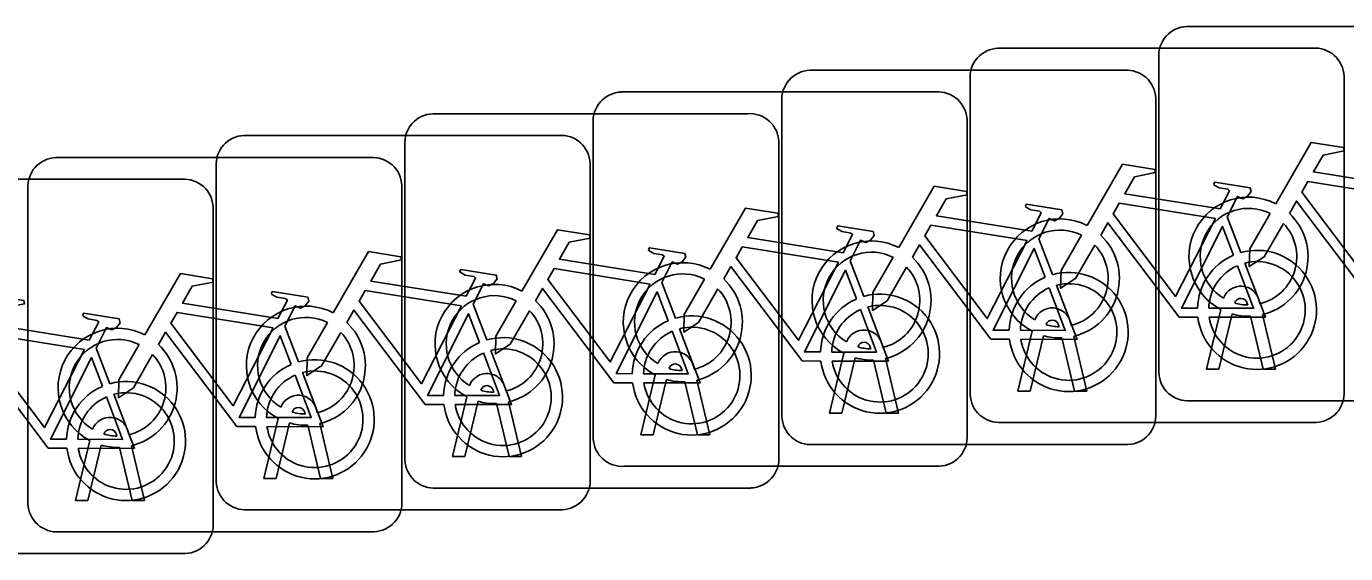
# Model space of a CAD drawing. Extents: x 162184 to 163154, y 385507 to 386516.
# Drawn here: x 162758.31 to 162761.834, y 386429.245 to 386430.653 of the extents above; entities that cross this region are included whole.
import ezdxf

# ---------------------------------------------------------------- set-up
doc = ezdxf.new("R2010")
doc.units = 0
doc.layers.add('IMGEO_Fietsenrek', color=7, linetype='Continuous')

msp = doc.modelspace()

# ---------------------------------------------------------------- linework, layer by layer
at = {"layer": 'IMGEO_Fietsenrek'}
for p, q in [((162761.4089, 386430.6525), (162762.2498, 386430.6525)), ((162762.2498, 386430.6525), (162761.4089, 386430.6525)), ((162760.9049, 386430.5945), (162761.7458, 386430.5945)), ((162761.7458, 386430.5945), (162760.9049, 386430.5945)), ((162761.3345, 386429.7279), (162761.3345, 386430.5688)), ((162761.3345, 386430.5688), (162761.3345, 386429.7279)), ((162760.4019, 386430.5355), (162761.2428, 386430.5355)), ((162761.2428, 386430.5355), (162760.4019, 386430.5355)), ((162760.8305, 386429.6699), (162760.8305, 386430.5108)), ((162760.8305, 386430.5108), (162760.8305, 386429.6699)), ((162761.8295, 386430.5201), (162761.8295, 386429.6792)), ((162761.8295, 386429.6792), (162761.8295, 386430.5201)), ((162759.8979, 386430.4775), (162760.7388, 386430.4775)), ((162760.7388, 386430.4775), (162759.8979, 386430.4775)), ((162761.3265, 386430.4611), (162761.3265, 386429.6202)), ((162761.3265, 386429.6202), (162761.3265, 386430.4611)), ((162760.3275, 386429.6109), (162760.3275, 386430.4518)), ((162760.3275, 386430.4518), (162760.3275, 386429.6109)), ((162759.3949, 386430.4195), (162760.2358, 386430.4195)), ((162760.2358, 386430.4195), (162759.3949, 386430.4195)), ((162759.8235, 386429.5529), (162759.8235, 386430.3938)), ((162759.8235, 386430.3938), (162759.8235, 386429.5529)), ((162760.8225, 386430.4031), (162760.8225, 386429.5622)), ((162760.8225, 386429.5622), (162760.8225, 386430.4031)), ((162758.8909, 386430.3615), (162759.7318, 386430.3615)), ((162759.7318, 386430.3615), (162758.8909, 386430.3615)), ((162759.3205, 386429.4949), (162759.3205, 386430.3358)), ((162759.3205, 386430.3358), (162759.3205, 386429.4949)), ((162760.3195, 386430.3451), (162760.3195, 386429.5042)), ((162760.3195, 386429.5042), (162760.3195, 386430.3451)), ((162758.3879, 386430.3025), (162759.2288, 386430.3025)), ((162759.2288, 386430.3025), (162758.3879, 386430.3025)), ((162759.8155, 386430.2871), (162759.8155, 386429.4462)), ((162759.8155, 386429.4462), (162759.8155, 386430.2871)), ((162758.8165, 386429.4369), (162758.8165, 386430.2778)), ((162758.8165, 386430.2778), (162758.8165, 386429.4369)), ((162757.8839, 386430.2445), (162758.7248, 386430.2445)), ((162758.7248, 386430.2445), (162757.8839, 386430.2445)), ((162758.3135, 386429.3779), (162758.3135, 386430.2188)), ((162758.3135, 386430.2188), (162758.3135, 386429.3779)), ((162759.3125, 386430.2281), (162759.3125, 386429.3872)), ((162759.3125, 386429.3872), (162759.3125, 386430.2281)), ((162758.8085, 386430.1701), (162758.8085, 386429.3292)), ((162758.8085, 386429.3292), (162758.8085, 386430.1701)), ((162761.5172, 386430.1442), (162761.5535, 386430.049)), ((162761.0142, 386430.0852), (162761.0505, 386429.99)), ((162760.5102, 386430.0272), (162760.5465, 386429.932)), ((162760.0072, 386429.9692), (162760.0435, 386429.874)), ((162759.5032, 386429.9112), (162759.5395, 386429.816)), ((162761.4615, 386429.7373), (162761.4998, 386429.8973)), ((162761.5719, 386429.9089), (162761.5709, 386429.9132)), ((162761.6026, 386429.9204), (162761.6044, 386429.9125)), ((162761.0986, 386429.8624), (162761.1004, 386429.8545)), ((162761.5302, 386429.8851), (162761.4949, 386429.7373)), ((162761.613, 386429.7373), (162761.5791, 386429.879)), ((162761.6114, 386429.8833), (162761.6464, 386429.7373)), ((162759.0002, 386429.8522), (162759.0365, 386429.757)), ((162760.9575, 386429.6793), (162760.9958, 386429.8393)), ((162761.0262, 386429.8271), (162760.9909, 386429.6793)), ((162761.0679, 386429.8509), (162761.0669, 386429.8552)), ((162761.1074, 386429.8253), (162761.1424, 386429.6793)), ((162758.4962, 386429.7942), (162758.5325, 386429.699)), ((162760.5649, 386429.7919), (162760.5639, 386429.7962)), ((162760.5956, 386429.8034), (162760.5974, 386429.7955)), ((162761.109, 386429.6793), (162761.0751, 386429.821)), ((162760.4545, 386429.6203), (162760.4928, 386429.7803)), ((162760.5232, 386429.7681), (162760.4879, 386429.6203)), ((162760.606, 386429.6203), (162760.5721, 386429.762)), ((162760.6044, 386429.7663), (162760.6394, 386429.6203)), ((162759.9505, 386429.5623), (162759.9888, 386429.7223)), ((162760.0609, 386429.7339), (162760.0599, 386429.7382)), ((162760.0916, 386429.7454), (162760.0934, 386429.7375)), ((162761.4949, 386429.7373), (162761.4615, 386429.7373)), ((162761.6464, 386429.7373), (162761.613, 386429.7373)), ((162759.5886, 386429.6874), (162759.5904, 386429.6795)), ((162760.0192, 386429.7101), (162759.9839, 386429.5623)), ((162760.102, 386429.5623), (162760.0681, 386429.704)), ((162760.1004, 386429.7083), (162760.1354, 386429.5623)), ((162759.4475, 386429.5043), (162759.4858, 386429.6643)), ((162759.5162, 386429.6521), (162759.4809, 386429.5043)), ((162759.5579, 386429.6759), (162759.5569, 386429.6802)), ((162759.5974, 386429.6503), (162759.6324, 386429.5043)), ((162760.9909, 386429.6793), (162760.9575, 386429.6793)), ((162761.1424, 386429.6793), (162761.109, 386429.6793)), ((162762.2591, 386429.6535), (162761.4182, 386429.6535)), ((162761.4182, 386429.6535), (162762.2591, 386429.6535)), ((162759.0539, 386429.6179), (162759.0529, 386429.6222)), ((162759.0846, 386429.6294), (162759.0864, 386429.6215)), ((162759.599, 386429.5043), (162759.5651, 386429.646)), ((162760.4879, 386429.6203), (162760.4545, 386429.6203)), ((162760.6394, 386429.6203), (162760.606, 386429.6203)), ((162758.9435, 386429.4463), (162758.9818, 386429.6063)), ((162759.0122, 386429.5941), (162758.9769, 386429.4463)), ((162759.095, 386429.4463), (162759.0611, 386429.588)), ((162759.0934, 386429.5923), (162759.1284, 386429.4463)), ((162761.7551, 386429.5955), (162760.9142, 386429.5955)), ((162760.9142, 386429.5955), (162761.7551, 386429.5955)), ((162758.4405, 386429.3873), (162758.4788, 386429.5473)), ((162758.5509, 386429.5589), (162758.5499, 386429.5632)), ((162758.5816, 386429.5704), (162758.5834, 386429.5625)), ((162759.9839, 386429.5623), (162759.9505, 386429.5623)), ((162760.1354, 386429.5623), (162760.102, 386429.5623)), ((162758.5092, 386429.5351), (162758.4739, 386429.3873)), ((162758.592, 386429.3873), (162758.5581, 386429.529)), ((162758.5904, 386429.5333), (162758.6254, 386429.3873)), ((162761.2521, 386429.5365), (162760.4112, 386429.5365)), ((162760.4112, 386429.5365), (162761.2521, 386429.5365)), ((162759.4809, 386429.5043), (162759.4475, 386429.5043)), ((162759.6324, 386429.5043), (162759.599, 386429.5043)), ((162760.7481, 386429.4785), (162759.9072, 386429.4785)), ((162759.9072, 386429.4785), (162760.7481, 386429.4785)), ((162758.9769, 386429.4463), (162758.9435, 386429.4463)), ((162759.1284, 386429.4463), (162759.095, 386429.4463)), ((162760.2451, 386429.4205), (162759.4042, 386429.4205)), ((162759.4042, 386429.4205), (162760.2451, 386429.4205)), ((162758.4739, 386429.3873), (162758.4405, 386429.3873)), ((162758.6254, 386429.3873), (162758.592, 386429.3873)), ((162759.7411, 386429.3625), (162758.9002, 386429.3625)), ((162758.9002, 386429.3625), (162759.7411, 386429.3625)), ((162759.2381, 386429.3035), (162758.3972, 386429.3035)), ((162758.3972, 386429.3035), (162759.2381, 386429.3035)), ((162758.7341, 386429.2455), (162757.8932, 386429.2455)), ((162757.8932, 386429.2455), (162758.7341, 386429.2455))]:
    msp.add_line(p, q, dxfattribs=at)
for points in [[(162761.6471, 386430.1792), (162761.7418, 386430.3427), (162761.828, 386430.3289), (162761.8297, 386430.3202), (162761.7736, 386430.3093), (162761.7474, 386430.264), (162762.0026, 386430.2232)], [(162761.1431, 386430.1212), (162761.2378, 386430.2847), (162761.324, 386430.2709), (162761.3257, 386430.2622), (162761.2696, 386430.2513), (162761.2434, 386430.206), (162761.4986, 386430.1652)], [(162760.6401, 386430.0622), (162760.7348, 386430.2257), (162760.821, 386430.2119), (162760.8227, 386430.2032), (162760.7666, 386430.1923), (162760.7404, 386430.147), (162760.9956, 386430.1062)], [(162761.4986, 386430.1652), (162761.5236, 386430.214), (162761.5185, 386430.218), (162761.4953, 386430.2217), (162761.4826, 386430.2292), (162761.4816, 386430.2323), (162761.4838, 386430.2369), (162761.5786, 386430.2218), (162761.5809, 386430.2115), (162761.5715, 386430.1991), (162761.5591, 386430.1927), (162761.5446, 386430.1989), (162761.5172, 386430.1442)], [(162761.9897, 386430.198), (162761.7329, 386430.239), (162761.7162, 386430.2102), (162761.8832, 386429.9899), (162761.9897, 386430.198)], [(162760.9956, 386430.1062), (162761.0206, 386430.155), (162761.0155, 386430.159), (162760.9923, 386430.1627), (162760.9796, 386430.1702), (162760.9786, 386430.1733), (162760.9808, 386430.1779), (162761.0756, 386430.1628), (162761.0779, 386430.1525), (162761.0685, 386430.1401), (162761.0561, 386430.1337), (162761.0416, 386430.1399), (162761.0142, 386430.0852)], [(162761.4857, 386430.14), (162761.2289, 386430.181), (162761.2122, 386430.1522), (162761.3792, 386429.9319), (162761.4857, 386430.14)], [(162761.9428, 386429.9345), (162761.8931, 386429.9346), (162761.7024, 386430.1863), (162761.6834, 386430.1535)], [(162760.1361, 386430.0042), (162760.2308, 386430.1677), (162760.317, 386430.1539), (162760.3187, 386430.1452), (162760.2626, 386430.1343), (162760.2364, 386430.089), (162760.4916, 386430.0482)], [(162761.6678, 386430.1267), (162761.6162, 386430.0375), (162761.5763, 386430.0115), (162761.5775, 386430.059), (162761.632, 386430.1532)], [(162759.6331, 386429.9462), (162759.7278, 386430.1097), (162759.814, 386430.0959), (162759.8157, 386430.0872), (162759.7596, 386430.0763), (162759.7334, 386430.031), (162759.9886, 386429.9902)], [(162760.4916, 386430.0482), (162760.5166, 386430.097), (162760.5115, 386430.101), (162760.4883, 386430.1047), (162760.4756, 386430.1122), (162760.4746, 386430.1153), (162760.4768, 386430.1199), (162760.5716, 386430.1048), (162760.5739, 386430.0945), (162760.5645, 386430.0821), (162760.5521, 386430.0757), (162760.5376, 386430.0819), (162760.5102, 386430.0272)], [(162760.9827, 386430.081), (162760.7259, 386430.122), (162760.7092, 386430.0932), (162760.8762, 386429.8729), (162760.9827, 386430.081)], [(162761.4388, 386429.8765), (162761.3891, 386429.8766), (162761.1984, 386430.1283), (162761.1794, 386430.0955)], [(162761.5337, 386430.042), (162761.5044, 386430.1188), (162761.395, 386429.9007), (162761.4377, 386429.9006)], [(162761.1638, 386430.0687), (162761.1122, 386429.9795), (162761.0723, 386429.9535), (162761.0735, 386430.001), (162761.128, 386430.0952)], [(162759.1291, 386429.8882), (162759.2238, 386430.0517), (162759.31, 386430.0379), (162759.3117, 386430.0292), (162759.2556, 386430.0183), (162759.2294, 386429.973), (162759.4846, 386429.9322)], [(162759.9886, 386429.9902), (162760.0136, 386430.039), (162760.0085, 386430.043), (162759.9853, 386430.0467), (162759.9726, 386430.0542), (162759.9716, 386430.0573), (162759.9738, 386430.0619), (162760.0686, 386430.0468), (162760.0709, 386430.0365), (162760.0615, 386430.0241), (162760.0491, 386430.0177), (162760.0346, 386430.0239), (162760.0072, 386429.9692)], [(162760.4787, 386430.023), (162760.2219, 386430.064), (162760.2052, 386430.0352), (162760.3722, 386429.8149), (162760.4787, 386430.023)], [(162760.6608, 386430.0097), (162760.6092, 386429.9205), (162760.5693, 386429.8945), (162760.5705, 386429.942), (162760.625, 386430.0362)], [(162760.9358, 386429.8175), (162760.8861, 386429.8176), (162760.6954, 386430.0693), (162760.6764, 386430.0365)], [(162761.0307, 386429.983), (162761.0014, 386430.0598), (162760.892, 386429.8417), (162760.9347, 386429.8416)], [(162759.4846, 386429.9322), (162759.5096, 386429.981), (162759.5045, 386429.985), (162759.4813, 386429.9887), (162759.4686, 386429.9962), (162759.4676, 386429.9993), (162759.4698, 386430.0039), (162759.5646, 386429.9888), (162759.5669, 386429.9785), (162759.5575, 386429.9661), (162759.5451, 386429.9597), (162759.5306, 386429.9659), (162759.5032, 386429.9112)], [(162759.9757, 386429.965), (162759.7189, 386430.006), (162759.7022, 386429.9772), (162759.8692, 386429.7569), (162759.9757, 386429.965)], [(162760.4318, 386429.7595), (162760.3821, 386429.7596), (162760.1914, 386430.0113), (162760.1724, 386429.9785)], [(162760.5267, 386429.925), (162760.4974, 386430.0018), (162760.388, 386429.7837), (162760.4307, 386429.7836)], [(162761.4677, 386429.9005), (162761.5876, 386429.9003), (162761.5444, 386430.0139)], [(162761.5642, 386430.0208), (162761.6192, 386429.8762), (162761.4691, 386429.8765)], [(162758.6261, 386429.8292), (162758.7208, 386429.9927), (162758.807, 386429.9789), (162758.8087, 386429.9702), (162758.7526, 386429.9593), (162758.7264, 386429.914), (162758.9816, 386429.8732)], [(162760.1568, 386429.9517), (162760.1052, 386429.8625), (162760.0653, 386429.8365), (162760.0665, 386429.884), (162760.121, 386429.9782)], [(162758.1221, 386429.7712), (162758.2168, 386429.9347), (162758.303, 386429.9209), (162758.3047, 386429.9122), (162758.2486, 386429.9013), (162758.2224, 386429.856), (162758.4776, 386429.8152)], [(162758.9816, 386429.8732), (162759.0066, 386429.922), (162759.0015, 386429.926), (162758.9783, 386429.9297), (162758.9656, 386429.9372), (162758.9646, 386429.9403), (162758.9668, 386429.9449), (162759.0616, 386429.9298), (162759.0639, 386429.9195), (162759.0545, 386429.9071), (162759.0421, 386429.9007), (162759.0276, 386429.9069), (162759.0002, 386429.8522)], [(162759.4717, 386429.907), (162759.2149, 386429.948), (162759.1982, 386429.9192), (162759.3652, 386429.6989), (162759.4717, 386429.907)], [(162759.9288, 386429.7015), (162759.8791, 386429.7016), (162759.6884, 386429.9533), (162759.6694, 386429.9205)], [(162760.0237, 386429.867), (162759.9944, 386429.9438), (162759.885, 386429.7257), (162759.9277, 386429.7256)], [(162760.9647, 386429.8415), (162761.0846, 386429.8413), (162761.0414, 386429.9549)], [(162761.0612, 386429.9618), (162761.1162, 386429.8172), (162760.9661, 386429.8175)], [(162759.4248, 386429.6435), (162759.3751, 386429.6436), (162759.1844, 386429.8953), (162759.1654, 386429.8625)], [(162759.6538, 386429.8937), (162759.6022, 386429.8045), (162759.5623, 386429.7785), (162759.5635, 386429.826), (162759.618, 386429.9202)], [(162760.4607, 386429.7835), (162760.5806, 386429.7833), (162760.5374, 386429.8969)], [(162760.5572, 386429.9038), (162760.6122, 386429.7592), (162760.4621, 386429.7595)], [(162758.4776, 386429.8152), (162758.5026, 386429.864), (162758.4975, 386429.868), (162758.4743, 386429.8717), (162758.4616, 386429.8792), (162758.4606, 386429.8823), (162758.4628, 386429.8869), (162758.5576, 386429.8718), (162758.5599, 386429.8615), (162758.5505, 386429.8491), (162758.5381, 386429.8427), (162758.5236, 386429.8489), (162758.4962, 386429.7942)], [(162758.9687, 386429.848), (162758.7119, 386429.889), (162758.6952, 386429.8602), (162758.8622, 386429.6399), (162758.9687, 386429.848)], [(162759.1498, 386429.8357), (162759.0982, 386429.7465), (162759.0583, 386429.7205), (162759.0595, 386429.768), (162759.114, 386429.8622)], [(162759.5197, 386429.809), (162759.4904, 386429.8858), (162759.381, 386429.6677), (162759.4237, 386429.6676)], [(162758.4647, 386429.79), (162758.2079, 386429.831), (162758.1912, 386429.8022), (162758.3582, 386429.5819), (162758.4647, 386429.79)], [(162758.9218, 386429.5845), (162758.8721, 386429.5846), (162758.6814, 386429.8363), (162758.6624, 386429.8035)], [(162759.0167, 386429.75), (162758.9874, 386429.8268), (162758.878, 386429.6087), (162758.9207, 386429.6086)], [(162759.9577, 386429.7255), (162760.0776, 386429.7253), (162760.0344, 386429.8389)], [(162760.0542, 386429.8458), (162760.1092, 386429.7012), (162759.9591, 386429.7015)], [(162758.6468, 386429.7767), (162758.5952, 386429.6875), (162758.5553, 386429.6615), (162758.5565, 386429.709), (162758.611, 386429.8032)], [(162758.4178, 386429.5265), (162758.3681, 386429.5266), (162758.1774, 386429.7783), (162758.1584, 386429.7455)], [(162758.5127, 386429.692), (162758.4834, 386429.7688), (162758.374, 386429.5507), (162758.4167, 386429.5506)], [(162759.4537, 386429.6675), (162759.5736, 386429.6673), (162759.5304, 386429.7809)], [(162759.5502, 386429.7878), (162759.6052, 386429.6432), (162759.4551, 386429.6435)], [(162758.9507, 386429.6085), (162759.0706, 386429.6083), (162759.0274, 386429.7219)], [(162759.0472, 386429.7288), (162759.1022, 386429.5842), (162758.9521, 386429.5845)], [(162758.4467, 386429.5505), (162758.5666, 386429.5503), (162758.5234, 386429.6639)], [(162758.5432, 386429.6708), (162758.5982, 386429.5262), (162758.4481, 386429.5265)]]:
    msp.add_lwpolyline(points, dxfattribs=at)
for centre, radius, start, end in [((162761.4122, 386430.5746), 0.0779, 92.4484, 184.2845), ((162761.4122, 386430.5746), 0.0779, 92.4484, 184.2845), ((162760.9082, 386430.5166), 0.0779, 92.4484, 184.2845), ((162760.9082, 386430.5166), 0.0779, 92.4484, 184.2845), ((162761.7516, 386430.5168), 0.0779, 2.4484, 94.2845), ((162761.7516, 386430.5168), 0.0779, 2.4484, 94.2845), ((162760.4052, 386430.4576), 0.0779, 92.4484, 184.2845), ((162760.4052, 386430.4576), 0.0779, 92.4484, 184.2845), ((162761.2486, 386430.4578), 0.0779, 2.4484, 94.2845), ((162761.2486, 386430.4578), 0.0779, 2.4484, 94.2845), ((162759.9012, 386430.3996), 0.0779, 92.4484, 184.2845), ((162759.9012, 386430.3996), 0.0779, 92.4484, 184.2845), ((162760.7446, 386430.3998), 0.0779, 2.4484, 94.2845), ((162760.7446, 386430.3998), 0.0779, 2.4484, 94.2845), ((162759.3982, 386430.3416), 0.0779, 92.4484, 184.2845), ((162759.3982, 386430.3416), 0.0779, 92.4484, 184.2845), ((162760.2416, 386430.3418), 0.0779, 2.4484, 94.2845), ((162760.2416, 386430.3418), 0.0779, 2.4484, 94.2845), ((162758.8942, 386430.2836), 0.0779, 92.4484, 184.2845), ((162758.8942, 386430.2836), 0.0779, 92.4484, 184.2845), ((162759.7376, 386430.2838), 0.0779, 2.4484, 94.2845), ((162759.7376, 386430.2838), 0.0779, 2.4484, 94.2845), ((162758.3912, 386430.2246), 0.0779, 92.4484, 184.2845), ((162758.3912, 386430.2246), 0.0779, 92.4484, 184.2845), ((162759.2346, 386430.2248), 0.0779, 2.4484, 94.2845), ((162759.2346, 386430.2248), 0.0779, 2.4484, 94.2845), ((162758.7306, 386430.1668), 0.0779, 2.4484, 94.2845), ((162758.7306, 386430.1668), 0.0779, 2.4484, 94.2845), ((162761.5741, 386430.0379), 0.159, 62.6766, 242.1369), ((162761.5741, 386430.0379), 0.129, 63.3192, 238.903), ((162761.5741, 386430.0379), 0.159, 283.5766, 46.6042), ((162761.0701, 386429.9799), 0.159, 62.6766, 242.1369), ((162761.0701, 386429.9799), 0.129, 63.3192, 238.903), ((162761.5741, 386430.0379), 0.129, 283.6043, 43.4302), ((162760.5671, 386429.9209), 0.159, 62.6766, 242.1369), ((162761.0701, 386429.9799), 0.159, 283.5766, 46.6042), ((162760.5671, 386429.9209), 0.129, 63.3192, 238.903), ((162760.5671, 386429.9209), 0.159, 283.5766, 46.6042), ((162761.0701, 386429.9799), 0.129, 283.6043, 43.4302), ((162761.5967, 386429.8959), 0.159, 113.3408, 178.3217), ((162761.5967, 386429.8959), 0.159, 187.0065, 105.7708), ((162760.0631, 386429.8629), 0.159, 62.6766, 242.1369), ((162760.5671, 386429.9209), 0.129, 283.6043, 43.4302), ((162761.5967, 386429.8959), 0.129, 113.923, 177.9556), ((162761.5967, 386429.8959), 0.129, 188.6715, 104.5883), ((162760.0631, 386429.8629), 0.129, 63.3192, 238.903), ((162760.0631, 386429.8629), 0.159, 283.5766, 46.6042), ((162761.0937, 386429.8369), 0.159, 113.3408, 178.3217), ((162761.0937, 386429.8369), 0.159, 187.0065, 105.7708), ((162761.0937, 386429.8369), 0.129, 188.6715, 104.5883), ((162759.5601, 386429.8049), 0.159, 62.6766, 242.1369), ((162759.5601, 386429.8049), 0.129, 63.3192, 238.903), ((162760.0631, 386429.8629), 0.129, 283.6043, 43.4302), ((162760.5897, 386429.7789), 0.159, 187.0065, 105.7708), ((162761.0937, 386429.8369), 0.129, 113.923, 177.9556), ((162761.5539, 386429.9093), 0.0499, 12.8025, 158.6934), ((162759.0561, 386429.7469), 0.159, 62.6766, 242.1369), ((162759.5601, 386429.8049), 0.129, 283.6043, 43.4302), ((162759.5601, 386429.8049), 0.159, 283.5766, 46.6042), ((162760.5897, 386429.7789), 0.159, 113.3408, 178.3217), ((162760.5897, 386429.7789), 0.129, 113.923, 177.9556), ((162760.5897, 386429.7789), 0.129, 188.6715, 104.5883), ((162761.0499, 386429.8513), 0.0499, 12.8025, 158.6934), ((162761.5539, 386429.9093), 0.0174, 12.8025, 163.4502), ((162761.5741, 386430.0379), 0.129, 253.415, 269.0204), ((162759.0561, 386429.7469), 0.129, 63.3192, 238.903), ((162759.0561, 386429.7469), 0.159, 283.5766, 46.6042), ((162760.0867, 386429.7209), 0.159, 113.3408, 178.3217), ((162760.0867, 386429.7209), 0.159, 187.0065, 105.7708), ((162761.0499, 386429.8513), 0.0174, 12.8025, 163.4502), ((162761.5741, 386430.0379), 0.159, 253.9967, 271.7867), ((162758.5531, 386429.6879), 0.159, 62.6766, 242.1369), ((162759.0561, 386429.7469), 0.129, 283.6043, 43.4302), ((162760.0867, 386429.7209), 0.129, 113.923, 177.9556), ((162760.0867, 386429.7209), 0.129, 188.6715, 104.5883), ((162760.5469, 386429.7923), 0.0499, 12.8025, 158.6934), ((162761.0701, 386429.9799), 0.159, 253.9967, 271.7867), ((162761.0701, 386429.9799), 0.129, 253.415, 269.0204), ((162758.5531, 386429.6879), 0.129, 63.3192, 238.903), ((162758.5531, 386429.6879), 0.159, 283.5766, 46.6042), ((162759.5827, 386429.6629), 0.159, 113.3408, 178.3217), ((162759.5827, 386429.6629), 0.159, 187.0065, 105.7708), ((162759.5827, 386429.6629), 0.129, 188.6715, 104.5883), ((162760.5469, 386429.7923), 0.0174, 12.8025, 163.4502), ((162760.5671, 386429.9209), 0.129, 253.415, 269.0204), ((162758.5531, 386429.6879), 0.129, 283.6043, 43.4302), ((162759.0797, 386429.6039), 0.159, 187.0065, 105.7708), ((162759.5827, 386429.6629), 0.129, 113.923, 177.9556), ((162760.0429, 386429.7343), 0.0499, 12.8025, 158.6934), ((162760.5671, 386429.9209), 0.159, 253.9967, 271.7867), ((162759.0797, 386429.6039), 0.159, 113.3408, 178.3217), ((162759.0797, 386429.6039), 0.129, 113.923, 177.9556), ((162759.0797, 386429.6039), 0.129, 188.6715, 104.5883), ((162759.5399, 386429.6763), 0.0499, 12.8025, 158.6934), ((162760.0429, 386429.7343), 0.0174, 12.8025, 163.4502), ((162760.0631, 386429.8629), 0.129, 253.415, 269.0204), ((162761.4124, 386429.7312), 0.0779, 182.4484, 274.2845), ((162761.4124, 386429.7312), 0.0779, 182.4484, 274.2845), ((162758.5757, 386429.5459), 0.159, 113.3408, 178.3217), ((162758.5757, 386429.5459), 0.159, 187.0065, 105.7708), ((162759.5399, 386429.6763), 0.0174, 12.8025, 163.4502), ((162760.0631, 386429.8629), 0.159, 253.9967, 271.7867), ((162758.5757, 386429.5459), 0.129, 113.923, 177.9556), ((162758.5757, 386429.5459), 0.129, 188.6715, 104.5883), ((162759.0359, 386429.6183), 0.0499, 12.8025, 158.6934), ((162759.5601, 386429.8049), 0.159, 253.9967, 271.7867), ((162759.5601, 386429.8049), 0.129, 253.415, 269.0204), ((162760.9084, 386429.6732), 0.0779, 182.4484, 274.2845), ((162760.9084, 386429.6732), 0.0779, 182.4484, 274.2845), ((162761.7518, 386429.6734), 0.0779, 272.4484, 4.2845), ((162761.7518, 386429.6734), 0.0779, 272.4484, 4.2845), ((162759.0359, 386429.6183), 0.0174, 12.8025, 163.4502), ((162759.0561, 386429.7469), 0.129, 253.415, 269.0204), ((162761.2488, 386429.6144), 0.0779, 272.4484, 4.2845), ((162761.2488, 386429.6144), 0.0779, 272.4484, 4.2845), ((162758.5329, 386429.5593), 0.0499, 12.8025, 158.6934), ((162758.5329, 386429.5593), 0.0174, 12.8025, 163.4502), ((162759.0561, 386429.7469), 0.159, 253.9967, 271.7867), ((162760.4054, 386429.6142), 0.0779, 182.4484, 274.2845), ((162760.4054, 386429.6142), 0.0779, 182.4484, 274.2845), ((162758.5531, 386429.6879), 0.129, 253.415, 269.0204), ((162759.9014, 386429.5562), 0.0779, 182.4484, 274.2845), ((162759.9014, 386429.5562), 0.0779, 182.4484, 274.2845), ((162760.7448, 386429.5564), 0.0779, 272.4484, 4.2845), ((162760.7448, 386429.5564), 0.0779, 272.4484, 4.2845), ((162758.5531, 386429.6879), 0.159, 253.9967, 271.7867), ((162759.3984, 386429.4982), 0.0779, 182.4484, 274.2845), ((162759.3984, 386429.4982), 0.0779, 182.4484, 274.2845), ((162760.2418, 386429.4984), 0.0779, 272.4484, 4.2845), ((162760.2418, 386429.4984), 0.0779, 272.4484, 4.2845), ((162758.8944, 386429.4402), 0.0779, 182.4484, 274.2845), ((162758.8944, 386429.4402), 0.0779, 182.4484, 274.2845), ((162759.7378, 386429.4404), 0.0779, 272.4484, 4.2845), ((162759.7378, 386429.4404), 0.0779, 272.4484, 4.2845), ((162758.3914, 386429.3812), 0.0779, 182.4484, 274.2845), ((162758.3914, 386429.3812), 0.0779, 182.4484, 274.2845), ((162759.2348, 386429.3814), 0.0779, 272.4484, 4.2845), ((162759.2348, 386429.3814), 0.0779, 272.4484, 4.2845), ((162758.7308, 386429.3234), 0.0779, 272.4484, 4.2845), ((162758.7308, 386429.3234), 0.0779, 272.4484, 4.2845)]:
    msp.add_arc(centre, radius, start, end, dxfattribs=at)

doc.saveas('drawing.dxf')
